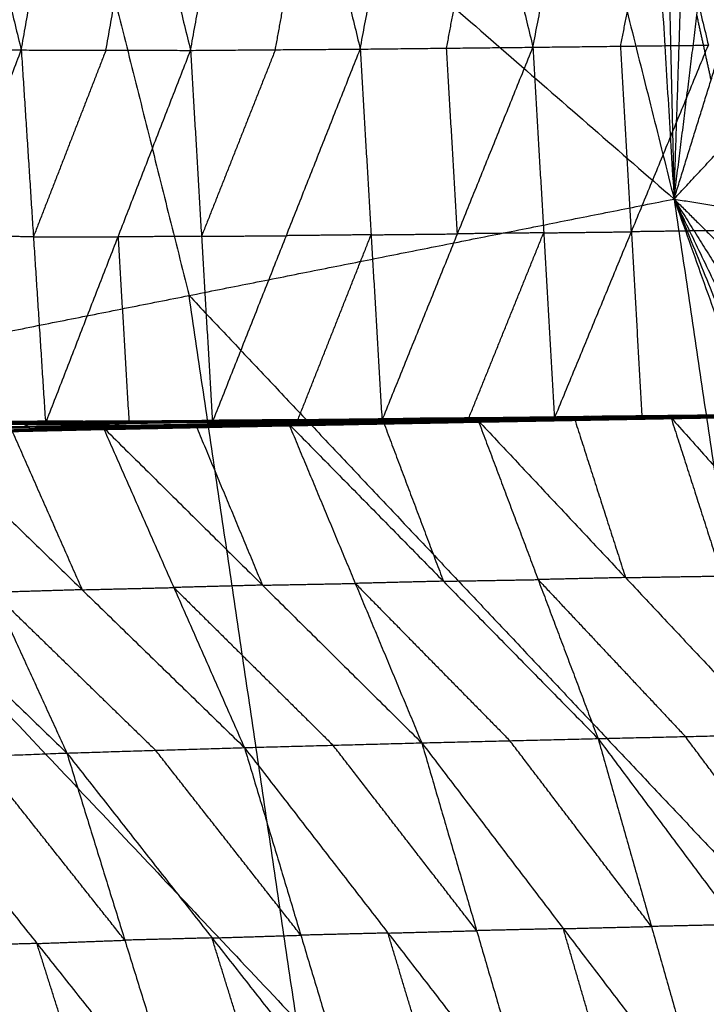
# Model space of a CAD drawing. Header units: millimetres. Extents: x -106 to 110, y -96 to 120.
# Tile 933 of 1020: x 95.46 to 100.06, y 26.06 to 32.65. Entities that reach past the tile are written whole.
import ezdxf

# ---------------------------------------------------------------- set-up
doc = ezdxf.new("R2010")
doc.units = ezdxf.units.MM
doc.header["$MEASUREMENT"] = 0
doc.layers.add('Default', color=7, linetype='Continuous', true_color=0x000000)

msp = doc.modelspace()

# ---------------------------------------------------------------- linework, layer by layer
at = {"layer": 'Default'}
for points in [[(97.4608, 40.9679, 12.0172), (98.6524, 36.2108, 12.0172), (99.844, 31.4537, 12.0172)], [(91.1244, 39.0458, 9.1165), (95.4842, 35.2497, 10.5669), (99.844, 31.4537, 12.0172)], [(99.5373, 36.499, 12.4242), (99.6907, 33.9764, 12.2207), (99.844, 31.4537, 12.0172)], [(99.7492, 35.6393, 12.4242), (99.7966, 33.5465, 12.2207), (99.844, 31.4537, 12.0172)], [(95.4842, 35.2497, 10.5669), (96.0405, 33.0288, 10.5669), (96.5969, 30.8078, 10.5669)], [(96.6067, 32.4492, 5.8865), (96.8519, 33.7934, 5.5667), (97.0971, 35.1375, 5.2469)], [(97.0971, 35.1375, 5.2469), (97.4198, 33.7976, 5.818), (97.7425, 32.4577, 6.389)], [(97.7425, 32.4577, 6.389), (97.995, 33.8052, 6.0783), (98.2475, 35.1527, 5.7676)], [(98.2475, 35.1527, 5.7676), (98.5733, 33.8115, 6.3492), (98.8991, 32.4702, 6.9308)], [(98.8991, 32.4702, 6.9308), (99.1597, 33.8204, 6.6309), (99.4204, 35.1705, 6.3311)], [(99.4204, 35.1705, 6.3311), (99.747, 33.8273, 6.9213), (100.0737, 32.4841, 7.5114)], [(94.8139, 35.1352, 4.3164), (95.1438, 33.7934, 4.8658), (95.4736, 32.4517, 5.4153)], [(95.4736, 32.4517, 5.4153), (95.7125, 33.7907, 5.0888), (95.9514, 35.1297, 4.7623)], [(95.9514, 35.1297, 4.7623), (96.279, 33.7894, 5.3244), (96.6067, 32.4492, 5.8865)], [(99.844, 31.4537, 12.0172), (99.8988, 33.1157, 12.2207), (99.9536, 34.7777, 12.4242)], [(99.844, 31.4537, 12.0172), (99.9972, 32.6841, 12.2207), (100.1504, 33.9144, 12.4242)], [(99.4864, 32.4772, 7.2211), (99.6167, 33.1522, 7.0712), (99.747, 33.8273, 6.9213)], [(96.0402, 32.4504, 5.6509), (96.1596, 33.1199, 5.4876), (96.279, 33.7894, 5.3244)], [(97.1746, 32.4535, 6.1378), (97.2972, 33.1255, 5.9779), (97.4198, 33.7976, 5.818)], [(98.3208, 32.464, 6.6599), (98.4471, 33.1377, 6.5045), (98.5733, 33.8115, 6.3492)], [(99.844, 31.4537, 12.0172), (100.0918, 32.2515, 12.2207), (100.3396, 33.0494, 12.4242)], [(100.0918, 32.2515, 12.2207), (100.0445, 32.4678, 12.2207), (99.9972, 32.6841, 12.2207)], [(94.3483, 32.4744, 4.9779), (94.911, 32.4631, 5.1966), (95.4736, 32.4517, 5.4153)], [(94.521, 29.9566, 6.8281), (94.9973, 31.2041, 6.1217), (95.4736, 32.4517, 5.4153)], [(95.4736, 32.4517, 5.4153), (95.5549, 31.2014, 6.3554), (95.6361, 29.951, 7.2955)], [(95.4736, 32.4517, 5.4153), (96.0402, 32.4504, 5.6509), (96.6067, 32.4492, 5.8865)], [(96.0402, 32.4504, 5.6509), (95.7975, 31.8259, 6.0031), (95.5549, 31.2014, 6.3554)], [(95.6361, 29.951, 7.2955), (96.1214, 31.2001, 6.591), (96.6067, 32.4492, 5.8865)], [(96.6067, 32.4492, 5.8865), (97.1746, 32.4535, 6.1378), (97.7425, 32.4577, 6.389)], [(96.6067, 32.4492, 5.8865), (96.6802, 31.2041, 6.837), (96.7537, 29.959, 7.7874)], [(97.1746, 32.4535, 6.1378), (96.9274, 31.8288, 6.4874), (96.6802, 31.2041, 6.837)], [(96.7537, 29.959, 7.7874), (97.2481, 31.2084, 7.0882), (97.7425, 32.4577, 6.389)], [(97.7425, 32.4577, 6.389), (98.3208, 32.464, 6.6599), (98.8991, 32.4702, 6.9308)], [(97.7425, 32.4577, 6.389), (97.8156, 31.2143, 7.3504), (97.8886, 29.9709, 8.3118)], [(97.8886, 29.9709, 8.3118), (98.3938, 31.2205, 7.6213), (98.8991, 32.4702, 6.9308)], [(98.3938, 31.2205, 7.6213), (98.3573, 31.8422, 7.1406), (98.3208, 32.464, 6.6599)], [(98.8991, 32.4702, 6.9308), (99.4864, 32.4772, 7.2211), (100.0737, 32.4841, 7.5114)], [(98.8991, 32.4702, 6.9308), (98.971, 31.2275, 7.9015), (99.0428, 29.9848, 8.8722)], [(99.0428, 29.9848, 8.8722), (99.5583, 31.2345, 8.1918), (100.0737, 32.4841, 7.5114)], [(99.5583, 31.2345, 8.1918), (99.5223, 31.8558, 7.7065), (99.4864, 32.4772, 7.2211)], [(99.844, 31.4537, 12.0172), (100.1826, 31.8182, 12.2207), (100.5211, 32.1827, 12.4242)], [(93.3497, 30.1619, 9.1165), (96.5969, 30.8078, 10.5669), (99.844, 31.4537, 12.0172)], [(99.844, 31.4537, 12.0172), (100.2696, 31.3841, 12.2207), (100.6951, 31.3145, 12.4242)], [(99.844, 31.4537, 12.0172), (100.3527, 30.9493, 12.2207), (100.8614, 30.4448, 12.4242)], [(99.844, 31.4537, 12.0172), (100.4321, 30.5137, 12.2207), (101.0201, 29.5737, 12.4242)], [(99.844, 31.4537, 12.0172), (100.5076, 30.0775, 12.2207), (101.1711, 28.7012, 12.4242)], [(99.844, 31.4537, 12.0172), (100.5636, 26.6027, 12.0172), (101.2832, 21.7517, 12.0172)], [(99.844, 31.4537, 12.0172), (100.5792, 29.6406, 12.2207), (101.3144, 27.8274, 12.4242)], [(99.844, 31.4537, 12.0172), (100.647, 29.203, 12.2207), (101.4501, 26.9524, 12.4242)], [(95.5549, 31.2014, 6.3554), (95.2761, 31.2027, 6.2385), (94.9973, 31.2041, 6.1217)], [(95.5549, 31.2014, 6.3554), (95.8381, 31.2007, 6.4732), (96.1214, 31.2001, 6.591)], [(96.6802, 31.2041, 6.837), (96.4008, 31.2021, 6.714), (96.1214, 31.2001, 6.591)], [(96.1214, 31.2001, 6.591), (96.1582, 30.5776, 7.0662), (96.1949, 29.955, 7.5415)], [(96.6802, 31.2041, 6.837), (96.9642, 31.2062, 6.9626), (97.2481, 31.2084, 7.0882)], [(97.8156, 31.2143, 7.3504), (97.5318, 31.2113, 7.2193), (97.2481, 31.2084, 7.0882)], [(97.3212, 29.9649, 8.0496), (97.5684, 30.5896, 7.7), (97.8156, 31.2143, 7.3504)], [(97.8156, 31.2143, 7.3504), (98.1047, 31.2174, 7.4859), (98.3938, 31.2205, 7.6213)], [(98.971, 31.2275, 7.9015), (98.6824, 31.224, 7.7614), (98.3938, 31.2205, 7.6213)], [(98.4657, 29.9778, 8.592), (98.7183, 30.6027, 8.2468), (98.971, 31.2275, 7.9015)], [(98.971, 31.2275, 7.9015), (99.2646, 31.231, 8.0467), (99.5583, 31.2345, 8.1918)], [(100.1441, 31.2424, 8.491), (99.8512, 31.2384, 8.3414), (99.5583, 31.2345, 8.1918)], [(99.5583, 31.2345, 8.1918), (99.5935, 30.6136, 8.6816), (99.6287, 29.9927, 9.1713)], [(96.5969, 30.8078, 10.5669), (98.5802, 28.7053, 11.292), (100.5636, 26.6027, 12.0172)], [(97.3164, 25.9568, 10.5669), (96.9566, 28.3823, 10.5669), (96.5969, 30.8078, 10.5669)], [(93.3497, 30.1619, 9.1165), (97.3164, 25.9568, 10.5669), (101.2832, 21.7517, 12.0172)], [(98.6286, 29.9876, 8.6469), (99.2652, 29.9955, 8.9659), (99.9018, 30.0035, 9.285)], [(99.2767, 29.9972, 8.9772), (98.9584, 29.9932, 8.8177), (98.6401, 29.9893, 8.6581)], [(98.6515, 29.991, 8.6694), (99.285, 29.9982, 8.9872), (99.9185, 30.0054, 9.305)], [(98.6515, 29.991, 8.6694), (99.2767, 29.9972, 8.9772), (99.9018, 30.0035, 9.285)], [(98.6515, 29.991, 8.6694), (99.2879, 29.9964, 8.9923), (99.9242, 30.0018, 9.3152)], [(98.8472, 29.9879, 8.7708), (99.0675, 29.9921, 8.8815), (99.2879, 29.9964, 8.9923)], [(99.0428, 29.9848, 8.8722), (99.4835, 29.9933, 9.0937), (99.9242, 30.0018, 9.3152)], [(99.0428, 29.9848, 8.8722), (99.6287, 29.9927, 9.1713), (100.2146, 30.0006, 9.4705)], [(99.2513, 29.9912, 8.958), (99.5696, 29.9952, 9.1176), (99.8879, 29.9991, 9.2771)], [(99.8879, 29.9991, 9.2771), (99.5765, 29.9973, 9.1215), (99.2652, 29.9955, 8.9659)], [(99.2652, 29.9955, 8.9659), (99.2709, 29.9964, 8.9716), (99.2767, 29.9972, 8.9772)], [(99.2767, 29.9972, 8.9772), (99.5934, 30.0008, 9.1361), (99.9102, 30.0045, 9.295)], [(99.9102, 30.0045, 9.295), (99.5976, 30.0013, 9.1411), (99.285, 29.9982, 8.9872)], [(99.285, 29.9982, 8.9872), (99.6032, 30.0009, 9.1486), (99.9214, 30.0036, 9.3101)], [(99.9214, 30.0036, 9.3101), (99.6046, 30, 9.1512), (99.2879, 29.9964, 8.9923)], [(99.4835, 29.9933, 9.0937), (99.7764, 29.9972, 9.2433), (100.0694, 30.0012, 9.3928)], [(99.7657, 29.9855, 9.2331), (100.1235, 29.9939, 9.422), (100.4813, 30.0022, 9.6109)], [(99.7657, 29.9855, 9.2331), (100.0985, 29.9914, 9.4062), (100.4313, 29.9972, 9.5794)], [(99.7657, 29.9855, 9.2331), (100.1103, 29.9906, 9.409), (100.4549, 29.9956, 9.5849)], [(99.7928, 29.9836, 9.2403), (100.1239, 29.9896, 9.4126), (100.4549, 29.9956, 9.5849)], [(99.7943, 29.9885, 9.2501), (99.9732, 29.9927, 9.3445), (100.1521, 29.9969, 9.439)], [(99.8229, 29.9915, 9.2671), (100.1521, 29.9969, 9.439), (100.4813, 30.0022, 9.6109)], [(99.8381, 29.9869, 9.2535), (100.166, 29.9926, 9.4246), (100.494, 29.9984, 9.5956)], [(99.8381, 29.9869, 9.2535), (100.1465, 29.9912, 9.4192), (100.4549, 29.9956, 9.5849)], [(100.184, 29.9966, 9.4324), (100.02, 29.9937, 9.3469), (99.856, 29.9908, 9.2614)], [(99.8739, 29.9948, 9.2692), (100.1993, 29.9998, 9.4391), (100.5247, 30.0048, 9.609)], [(99.8739, 29.9948, 9.2692), (99.8879, 29.9991, 9.2771), (99.9018, 30.0035, 9.285)], [(99.8739, 29.9948, 9.2692), (100.184, 29.9966, 9.4324), (100.494, 29.9984, 9.5956)], [(100.2133, 30.0042, 9.447), (100.0506, 30.0017, 9.3621), (99.8879, 29.9991, 9.2771)], [(99.9018, 30.0035, 9.285), (100.2249, 30.0077, 9.4541), (100.5481, 30.0119, 9.6231)], [(99.9018, 30.0035, 9.285), (99.9102, 30.0045, 9.295), (99.9185, 30.0054, 9.305)], [(99.9018, 30.0035, 9.285), (100.2133, 30.0042, 9.447), (100.5247, 30.0048, 9.609)], [(100.2333, 30.0087, 9.464), (100.0717, 30.0066, 9.3795), (99.9102, 30.0045, 9.295)], [(99.9185, 30.0054, 9.305), (100.24, 30.0093, 9.4731), (100.5615, 30.0132, 9.6413)], [(99.9185, 30.0054, 9.305), (100.2333, 30.0087, 9.464), (100.5481, 30.0119, 9.6231)], [(99.9185, 30.0054, 9.305), (100.2421, 30.0077, 9.4779), (100.5657, 30.01, 9.6508)], [(99.9185, 30.0054, 9.305), (99.9214, 30.0036, 9.3101), (99.9242, 30.0018, 9.3152)], [(100.2449, 30.0059, 9.483), (100.0831, 30.0047, 9.3966), (99.9214, 30.0036, 9.3101)], [(99.9242, 30.0018, 9.3152), (100.2449, 30.0059, 9.483), (100.5657, 30.01, 9.6508)], [(99.9242, 30.0018, 9.3152), (100.0694, 30.0012, 9.3928), (100.2146, 30.0006, 9.4705)], [(94.521, 29.9566, 6.8281), (95.0786, 29.9538, 7.0618), (95.6361, 29.951, 7.2955)], [(94.8849, 29.9246, 6.9379), (95.4927, 29.9315, 7.2045), (96.1006, 29.9384, 7.4711)], [(95.5217, 29.9459, 7.217), (95.2178, 29.9425, 7.0837), (94.9138, 29.939, 6.9504)], [(94.9428, 29.9534, 6.9628), (95.5476, 29.9566, 7.2283), (96.1524, 29.9598, 7.4937)], [(94.9428, 29.9534, 6.9628), (95.5217, 29.9459, 7.217), (96.1006, 29.9384, 7.4711)], [(95.566, 29.963, 7.2456), (95.2636, 29.9614, 7.1128), (94.9613, 29.9598, 6.9801)], [(94.9797, 29.9662, 6.9974), (95.5827, 29.9672, 7.2599), (96.1857, 29.9681, 7.5224)], [(94.9797, 29.9662, 6.9974), (95.3079, 29.9586, 7.1464), (95.6361, 29.951, 7.2955)], [(94.9797, 29.9662, 6.9974), (95.566, 29.963, 7.2456), (96.1524, 29.9598, 7.4937)], [(95.9109, 29.9596, 7.4089), (95.6094, 29.9591, 7.2777), (95.3079, 29.9586, 7.1464)], [(95.4927, 29.9315, 7.2045), (95.5072, 29.9387, 7.2107), (95.5217, 29.9459, 7.217)], [(96.0684, 29.9288, 7.4581), (95.7805, 29.9302, 7.3313), (95.4927, 29.9315, 7.2045)], [(95.5217, 29.9459, 7.217), (95.8241, 29.9475, 7.3497), (96.1265, 29.9491, 7.4824)], [(95.5476, 29.9566, 7.2283), (95.5568, 29.9598, 7.2369), (95.566, 29.963, 7.2456)], [(96.1265, 29.9491, 7.4824), (95.8371, 29.9529, 7.3554), (95.5476, 29.9566, 7.2283)], [(95.566, 29.963, 7.2456), (95.8675, 29.9635, 7.3768), (96.1691, 29.9639, 7.5081)], [(96.1691, 29.9639, 7.5081), (95.8759, 29.9655, 7.384), (95.5827, 29.9672, 7.2599)], [(95.5827, 29.9672, 7.2599), (95.7468, 29.9634, 7.3344), (95.9109, 29.9596, 7.4089)], [(95.6361, 29.951, 7.2955), (95.9109, 29.9596, 7.4089), (96.1857, 29.9681, 7.5224)], [(95.6361, 29.951, 7.2955), (96.1949, 29.955, 7.5415), (96.7537, 29.959, 7.7874)], [(96.1949, 29.955, 7.5415), (96.0529, 29.9573, 7.4752), (95.9109, 29.9596, 7.4089)], [(95.9563, 29.9097, 7.4213), (96.6105, 29.9287, 7.7203), (97.2648, 29.9477, 8.0193)], [(95.9563, 29.9097, 7.4213), (96.5836, 29.9224, 7.7037), (97.2109, 29.9351, 7.9861)], [(95.9893, 29.9169, 7.441), (96.3164, 29.9264, 7.5904), (96.6435, 29.9359, 7.7399)], [(96.0223, 29.9241, 7.4606), (96.6435, 29.9359, 7.7399), (97.2648, 29.9477, 8.0193)], [(96.0361, 29.9192, 7.4451), (96.6578, 29.9305, 7.7266), (97.2794, 29.9418, 8.0081)], [(96.0361, 29.9192, 7.4451), (96.0684, 29.9288, 7.4581), (96.1006, 29.9384, 7.4711)], [(96.0361, 29.9192, 7.4451), (96.6235, 29.9271, 7.7156), (97.2109, 29.9351, 7.9861)], [(96.69, 29.9401, 7.7396), (96.3792, 29.9344, 7.5989), (96.0684, 29.9288, 7.4581)], [(96.1006, 29.9384, 7.4711), (96.1265, 29.9491, 7.4824), (96.1524, 29.9598, 7.4937)], [(96.1006, 29.9384, 7.4711), (96.7178, 29.9474, 7.7514), (97.3349, 29.9564, 8.0316)], [(96.1006, 29.9384, 7.4711), (96.69, 29.9401, 7.7396), (97.2794, 29.9418, 8.0081)], [(96.7437, 29.9581, 7.7627), (96.4351, 29.9536, 7.6226), (96.1265, 29.9491, 7.4824)], [(96.1524, 29.9598, 7.4937), (96.7661, 29.9663, 7.7731), (97.3799, 29.9729, 8.0524)], [(96.1524, 29.9598, 7.4937), (96.1691, 29.9639, 7.5081), (96.1857, 29.9681, 7.5224)], [(96.1524, 29.9598, 7.4937), (96.7437, 29.9581, 7.7627), (97.3349, 29.9564, 8.0316)], [(96.7828, 29.9705, 7.7874), (96.4759, 29.9672, 7.6478), (96.1691, 29.9639, 7.5081)], [(96.1857, 29.9681, 7.5224), (96.7975, 29.9732, 7.8002), (97.4092, 29.9784, 8.0779)], [(96.1857, 29.9681, 7.5224), (96.7828, 29.9705, 7.7874), (97.3799, 29.9729, 8.0524)], [(96.1857, 29.9681, 7.5224), (96.4697, 29.9635, 7.6549), (96.7537, 29.959, 7.7874)], [(96.4697, 29.9635, 7.6549), (96.3323, 29.9593, 7.5982), (96.1949, 29.955, 7.5415)], [(96.4697, 29.9635, 7.6549), (96.6336, 29.9684, 7.7276), (96.7975, 29.9732, 7.8002)], [(97.0815, 29.9687, 7.9327), (96.7756, 29.9661, 7.7938), (96.4697, 29.9635, 7.6549)], [(96.6105, 29.9287, 7.7203), (96.9242, 29.9351, 7.8615), (97.2378, 29.9414, 8.0027)], [(96.6235, 29.9271, 7.7156), (96.9343, 29.9328, 7.8564), (97.2452, 29.9384, 7.9971)], [(96.6435, 29.9359, 7.7399), (96.866, 29.4022, 7.2608), (97.0884, 28.8684, 6.7816)], [(96.6578, 29.9305, 7.7266), (96.6739, 29.9353, 7.7331), (96.69, 29.9401, 7.7396)], [(97.2452, 29.9384, 7.9971), (96.9515, 29.9345, 7.8618), (96.6578, 29.9305, 7.7266)], [(96.69, 29.9401, 7.7396), (96.9986, 29.9446, 7.8797), (97.3072, 29.9491, 8.0199)], [(96.7178, 29.9474, 7.7514), (96.7307, 29.9527, 7.757), (96.7437, 29.9581, 7.7627)], [(97.3072, 29.9491, 8.0199), (97.0125, 29.9482, 7.8856), (96.7178, 29.9474, 7.7514)], [(96.7437, 29.9581, 7.7627), (97.0505, 29.9614, 7.9024), (97.3574, 29.9646, 8.042)], [(96.7537, 29.959, 7.7874), (97.0815, 29.9687, 7.9327), (97.4092, 29.9784, 8.0779)], [(96.7537, 29.959, 7.7874), (97.3212, 29.9649, 8.0496), (97.8886, 29.9709, 8.3118)], [(96.7661, 29.9663, 7.7731), (96.7745, 29.9684, 7.7803), (96.7828, 29.9705, 7.7874)], [(97.3574, 29.9646, 8.042), (97.0618, 29.9655, 7.9076), (96.7661, 29.9663, 7.7731)], [(96.7828, 29.9705, 7.7874), (97.0887, 29.9731, 7.9263), (97.3945, 29.9756, 8.0652)], [(97.3945, 29.9756, 8.0652), (97.096, 29.9744, 7.9327), (96.7975, 29.9732, 7.8002)], [(97.0815, 29.9687, 7.9327), (97.3652, 29.9717, 8.0638), (97.6489, 29.9746, 8.1949)], [(97.3212, 29.9649, 8.0496), (97.2013, 29.9668, 7.9912), (97.0815, 29.9687, 7.9327)], [(97.2109, 29.9351, 7.9861), (97.8719, 29.9525, 8.3034), (98.5328, 29.97, 8.6207)], [(97.2109, 29.9351, 7.9861), (97.8509, 29.9473, 8.2885), (98.4908, 29.9595, 8.591)], [(97.2109, 29.9351, 7.9861), (97.2378, 29.9414, 8.0027), (97.2648, 29.9477, 8.0193)], [(97.2109, 29.9351, 7.9861), (97.2452, 29.9384, 7.9971), (97.2794, 29.9418, 8.0081)], [(97.2378, 29.9414, 8.0027), (97.5683, 29.9501, 8.1613), (97.8988, 29.9588, 8.32)], [(97.8719, 29.9525, 8.3034), (97.5549, 29.947, 8.153), (97.2378, 29.9414, 8.0027)], [(97.8851, 29.9506, 8.2995), (97.5651, 29.9445, 8.1483), (97.2452, 29.9384, 7.9971)], [(97.2648, 29.9477, 8.0193), (97.8988, 29.9588, 8.32), (98.5328, 29.97, 8.6207)], [(97.2648, 29.9477, 8.0193), (97.7096, 28.8803, 7.061), (98.1545, 27.8128, 6.1027)], [(97.2648, 29.9477, 8.0193), (98.2997, 28.8947, 7.3357), (99.3346, 27.8417, 6.6522)], [(97.2794, 29.9418, 8.0081), (97.9133, 29.953, 8.3084), (98.5472, 29.9643, 8.6088)], [(97.2794, 29.9418, 8.0081), (97.8851, 29.9506, 8.2995), (98.4908, 29.9595, 8.591)], [(97.2794, 29.9418, 8.0081), (97.3072, 29.9491, 8.0199), (97.3349, 29.9564, 8.0316)], [(97.9411, 29.9603, 8.3202), (97.6241, 29.9547, 8.17), (97.3072, 29.9491, 8.0199)], [(97.3349, 29.9564, 8.0316), (97.9637, 29.9658, 8.3301), (98.5925, 29.9752, 8.6285)], [(97.3349, 29.9564, 8.0316), (97.3574, 29.9646, 8.042), (97.3799, 29.9729, 8.0524)], [(97.3349, 29.9564, 8.0316), (97.9411, 29.9603, 8.3202), (98.5472, 29.9643, 8.6088)], [(97.9862, 29.9741, 8.3405), (97.6718, 29.9693, 8.1913), (97.3574, 29.9646, 8.042)], [(97.3799, 29.9729, 8.0524), (98.0042, 29.9802, 8.3497), (98.6286, 29.9876, 8.6469)], [(97.3799, 29.9729, 8.0524), (97.3945, 29.9756, 8.0652), (97.4092, 29.9784, 8.0779)], [(97.3799, 29.9729, 8.0524), (97.9862, 29.9741, 8.3405), (98.5925, 29.9752, 8.6285)], [(98.0189, 29.983, 8.3624), (97.7067, 29.9793, 8.2138), (97.3945, 29.9756, 8.0652)], [(97.4092, 29.9784, 8.0779), (98.0304, 29.9847, 8.3736), (98.6515, 29.991, 8.6694)], [(97.4092, 29.9784, 8.0779), (98.0189, 29.983, 8.3624), (98.6286, 29.9876, 8.6469)], [(97.4092, 29.9784, 8.0779), (97.6489, 29.9746, 8.1949), (97.8886, 29.9709, 8.3118)], [(97.6489, 29.9746, 8.1949), (97.8396, 29.9797, 8.2843), (98.0304, 29.9847, 8.3736)], [(98.2701, 29.9809, 8.4906), (97.9595, 29.9778, 8.3427), (97.6489, 29.9746, 8.1949)], [(97.8509, 29.9473, 8.2885), (97.8614, 29.9499, 8.296), (97.8719, 29.9525, 8.3034)], [(97.8509, 29.9473, 8.2885), (97.868, 29.949, 8.294), (97.8851, 29.9506, 8.2995)], [(97.8719, 29.9525, 8.3034), (98.1918, 29.9586, 8.4546), (98.5118, 29.9647, 8.6058)], [(97.8851, 29.9506, 8.2995), (98.202, 29.9563, 8.4497), (98.519, 29.9619, 8.5999)], [(97.8886, 29.9709, 8.3118), (98.2701, 29.9809, 8.4906), (98.6515, 29.991, 8.6694)], [(97.8886, 29.9709, 8.3118), (98.4657, 29.9778, 8.592), (99.0428, 29.9848, 8.8722)], [(97.8988, 29.9588, 8.32), (98.0992, 29.4268, 7.8278), (98.2997, 28.8947, 7.3357)], [(98.519, 29.9619, 8.5999), (98.2161, 29.9575, 8.4542), (97.9133, 29.953, 8.3084)], [(97.9133, 29.953, 8.3084), (97.9272, 29.9567, 8.3143), (97.9411, 29.9603, 8.3202)], [(97.9411, 29.9603, 8.3202), (98.2554, 29.965, 8.4695), (98.5698, 29.9698, 8.6187)], [(97.9637, 29.9658, 8.3301), (97.975, 29.9699, 8.3353), (97.9862, 29.9741, 8.3405)], [(98.5698, 29.9698, 8.6187), (98.2668, 29.9678, 8.4744), (97.9637, 29.9658, 8.3301)], [(97.9862, 29.9741, 8.3405), (98.2984, 29.9777, 8.4891), (98.6106, 29.9814, 8.6377)], [(98.0042, 29.9802, 8.3497), (98.0116, 29.9816, 8.356), (98.0189, 29.983, 8.3624)], [(98.6106, 29.9814, 8.6377), (98.3074, 29.9808, 8.4937), (98.0042, 29.9802, 8.3497)], [(98.0189, 29.983, 8.3624), (98.3295, 29.9861, 8.5103), (98.6401, 29.9893, 8.6581)], [(98.6401, 29.9893, 8.6581), (98.3352, 29.987, 8.5159), (98.0304, 29.9847, 8.3736)], [(98.2701, 29.9809, 8.4906), (98.5586, 29.9844, 8.6307), (98.8472, 29.9879, 8.7708)], [(98.4657, 29.9778, 8.592), (98.3679, 29.9794, 8.5413), (98.2701, 29.9809, 8.4906)], [(98.4908, 29.9595, 8.591), (99.1282, 29.9725, 8.912), (99.7657, 29.9855, 9.2331)], [(98.4908, 29.9595, 8.591), (99.1418, 29.9715, 8.9156), (99.7928, 29.9836, 9.2403)], [(98.4908, 29.9595, 8.591), (98.5118, 29.9647, 8.6058), (98.5328, 29.97, 8.6207)], [(98.4908, 29.9595, 8.591), (98.519, 29.9619, 8.5999), (98.5472, 29.9643, 8.6088)], [(98.5118, 29.9647, 8.6058), (98.8305, 29.9712, 8.7663), (99.1492, 29.9778, 8.9269)], [(99.17, 29.9739, 8.9246), (98.8445, 29.9679, 8.7622), (98.519, 29.9619, 8.5999)], [(98.5328, 29.97, 8.6207), (99.1778, 29.9807, 8.9439), (99.8229, 29.9915, 9.2671)], [(98.5328, 29.97, 8.6207), (99.1492, 29.9778, 8.9269), (99.7657, 29.9855, 9.2331)], [(98.5328, 29.97, 8.6207), (98.9337, 28.9058, 7.6364), (99.3346, 27.8417, 6.6522)], [(98.5328, 29.97, 8.6207), (99.5187, 28.9192, 7.9238), (100.5047, 27.8685, 7.2268)], [(98.5472, 29.9643, 8.6088), (99.1926, 29.9756, 8.9312), (99.8381, 29.9869, 9.2535)], [(98.5472, 29.9643, 8.6088), (99.17, 29.9739, 8.9246), (99.7928, 29.9836, 9.2403)], [(98.5472, 29.9643, 8.6088), (98.5698, 29.9698, 8.6187), (98.5925, 29.9752, 8.6285)], [(99.2153, 29.9811, 8.941), (98.8926, 29.9754, 8.7799), (98.5698, 29.9698, 8.6187)], [(98.5925, 29.9752, 8.6285), (99.2332, 29.985, 8.9489), (99.8739, 29.9948, 9.2692)], [(98.5925, 29.9752, 8.6285), (98.6106, 29.9814, 8.6377), (98.6286, 29.9876, 8.6469)], [(98.5925, 29.9752, 8.6285), (99.2153, 29.9811, 8.941), (99.8381, 29.9869, 9.2535)], [(99.2513, 29.9912, 8.958), (98.9309, 29.9863, 8.7979), (98.6106, 29.9814, 8.6377)], [(98.6286, 29.9876, 8.6469), (99.2513, 29.9912, 8.958), (99.8739, 29.9948, 9.2692)], [(98.6286, 29.9876, 8.6469), (98.6401, 29.9893, 8.6581), (98.6515, 29.991, 8.6694)], [(98.6515, 29.991, 8.6694), (98.8472, 29.9879, 8.7708), (99.0428, 29.9848, 8.8722)], [(99.4835, 29.9933, 9.0937), (99.1654, 29.9906, 8.9323), (98.8472, 29.9879, 8.7708)], [(99.1282, 29.9725, 8.912), (99.4537, 29.9785, 9.0743), (99.7793, 29.9846, 9.2367)], [(99.1492, 29.9778, 8.9269), (99.1387, 29.9751, 8.9194), (99.1282, 29.9725, 8.912)], [(99.7793, 29.9846, 9.2367), (99.4605, 29.978, 9.0761), (99.1418, 29.9715, 8.9156)], [(99.1418, 29.9715, 8.9156), (99.1559, 29.9727, 8.9201), (99.17, 29.9739, 8.9246)], [(99.1492, 29.9778, 8.9269), (99.1635, 29.9792, 8.9354), (99.1778, 29.9807, 8.9439)], [(99.17, 29.9739, 8.9246), (99.4927, 29.9796, 9.0857), (99.8154, 29.9852, 9.2469)], [(99.1778, 29.9807, 8.9439), (99.4861, 29.9846, 9.097), (99.7943, 29.9885, 9.2501)], [(99.1778, 29.9807, 8.9439), (99.3483, 29.45, 8.4338), (99.5187, 28.9192, 7.9238)], [(99.8154, 29.9852, 9.2469), (99.504, 29.9804, 9.089), (99.1926, 29.9756, 8.9312)], [(99.1926, 29.9756, 8.9312), (99.2039, 29.9783, 8.9361), (99.2153, 29.9811, 8.941)], [(99.2153, 29.9811, 8.941), (99.5356, 29.986, 9.1012), (99.856, 29.9908, 9.2614)], [(99.2332, 29.985, 8.9489), (99.2423, 29.9881, 8.9535), (99.2513, 29.9912, 8.958)], [(99.856, 29.9908, 9.2614), (99.5446, 29.9879, 9.1051), (99.2332, 29.985, 8.9489)], [(99.6287, 29.9927, 9.1713), (99.5561, 29.993, 9.1325), (99.4835, 29.9933, 9.0937)], [(99.7657, 29.9855, 9.2331), (99.7943, 29.9885, 9.2501), (99.8229, 29.9915, 9.2671)], [(99.7657, 29.9855, 9.2331), (99.7793, 29.9846, 9.2367), (99.7928, 29.9836, 9.2403)], [(100.1239, 29.9896, 9.4126), (99.9516, 29.9871, 9.3246), (99.7793, 29.9846, 9.2367)], [(99.7928, 29.9836, 9.2403), (99.8154, 29.9852, 9.2469), (99.8381, 29.9869, 9.2535)], [(100.1235, 29.9939, 9.422), (99.9589, 29.9912, 9.336), (99.7943, 29.9885, 9.2501)], [(100.1465, 29.9912, 9.4192), (99.981, 29.9882, 9.3331), (99.8154, 29.9852, 9.2469)], [(99.8229, 29.9915, 9.2671), (100.1638, 28.93, 8.247), (100.5047, 27.8685, 7.2268)], [(99.8229, 29.9915, 9.2671), (100.755, 28.9427, 8.5527), (101.6871, 27.894, 7.8384)], [(99.8381, 29.9869, 9.2535), (99.856, 29.9908, 9.2614), (99.8739, 29.9948, 9.2692)], [(94.7226, 29.8817, 6.8887), (95.3725, 29.9029, 7.1747), (96.0223, 29.9241, 7.4606)], [(94.7226, 29.8817, 6.8887), (95.3394, 29.8957, 7.155), (95.9563, 29.9097, 7.4213)], [(94.7944, 29.8945, 6.936), (95.4083, 29.9093, 7.1983), (96.0223, 29.9241, 7.4606)], [(94.7944, 29.8945, 6.936), (95.2865, 28.8196, 6.011), (95.7786, 27.7447, 5.0861)], [(94.7944, 29.8945, 6.936), (95.8809, 28.8378, 6.2579), (96.9674, 27.7811, 5.5799)], [(94.8125, 29.8978, 6.9109), (95.4243, 29.9085, 7.178), (96.0361, 29.9192, 7.4451)], [(94.8125, 29.8978, 6.9109), (95.3844, 29.9038, 7.1661), (95.9563, 29.9097, 7.4213)], [(94.8849, 29.9246, 6.9379), (95.4605, 29.9219, 7.1915), (96.0361, 29.9192, 7.4451)], [(95.3725, 29.9029, 7.1747), (95.6809, 29.9099, 7.3078), (95.9893, 29.9169, 7.441)], [(95.3844, 29.9038, 7.1661), (95.6903, 29.9091, 7.2997), (95.9962, 29.9145, 7.4332)], [(95.4083, 29.9093, 7.1983), (95.6446, 29.3735, 6.7281), (95.8809, 28.8378, 6.2579)], [(95.9962, 29.9145, 7.4332), (95.7103, 29.9115, 7.3056), (95.4243, 29.9085, 7.178)], [(95.4605, 29.9219, 7.1915), (95.7644, 29.9254, 7.3248), (96.0684, 29.9288, 7.4581)], [(95.9563, 29.9097, 7.4213), (95.9893, 29.9169, 7.441), (96.0223, 29.9241, 7.4606)], [(95.9563, 29.9097, 7.4213), (95.9962, 29.9145, 7.4332), (96.0361, 29.9192, 7.4451)], [(96.6105, 29.9287, 7.7203), (96.2999, 29.9228, 7.5806), (95.9893, 29.9169, 7.441)], [(96.6235, 29.9271, 7.7156), (96.3099, 29.9208, 7.5744), (95.9962, 29.9145, 7.4332)], [(96.0223, 29.9241, 7.4606), (96.4948, 28.8526, 6.5202), (96.9674, 27.7811, 5.5799)], [(96.0223, 29.9241, 7.4606), (97.0884, 28.8684, 6.7816), (98.1545, 27.8128, 6.1027)], [(96.5836, 29.9224, 7.7037), (96.5971, 29.9256, 7.712), (96.6105, 29.9287, 7.7203)], [(96.5836, 29.9224, 7.7037), (96.6036, 29.9248, 7.7097), (96.6235, 29.9271, 7.7156)], [(93.5997, 29.8528, 6.4497), (94.6891, 28.7987, 5.7679), (95.7786, 27.7447, 5.0861)], [(97.0884, 28.8684, 6.7816), (97.399, 28.8743, 6.9213), (97.7096, 28.8803, 7.061)], [(98.2997, 28.8947, 7.3357), (98.0047, 28.8875, 7.1983), (97.7096, 28.8803, 7.061)], [(97.7096, 28.8803, 7.061), (98.2271, 28.3537, 6.7192), (98.7446, 27.8272, 6.3774)], [(98.2997, 28.8947, 7.3357), (98.6167, 28.9003, 7.4861), (98.9337, 28.9058, 7.6364)], [(99.5187, 28.9192, 7.9238), (99.2262, 28.9125, 7.7801), (98.9337, 28.9058, 7.6364)], [(98.9337, 28.9058, 7.6364), (99.4267, 28.3805, 7.288), (99.9196, 27.8551, 6.9395)], [(99.5187, 28.9192, 7.9238), (99.8413, 28.9246, 8.0854), (100.1638, 28.93, 8.247)], [(95.8809, 28.8378, 6.2579), (95.5837, 28.8287, 6.1345), (95.2865, 28.8196, 6.011)], [(95.2865, 28.8196, 6.011), (95.8297, 28.2912, 5.672), (96.373, 27.7629, 5.333)], [(95.8809, 28.8378, 6.2579), (96.1879, 28.8452, 6.3891), (96.4948, 28.8526, 6.5202)], [(97.0884, 28.8684, 6.7816), (96.7916, 28.8605, 6.6509), (96.4948, 28.8526, 6.5202)], [(96.4948, 28.8526, 6.5202), (97.0279, 28.3247, 6.1808), (97.5609, 27.7969, 5.8413)], [(98.1545, 27.8128, 6.1027), (98.7446, 27.8272, 6.3774), (99.3346, 27.8417, 6.6522)], [(99.6923, 26.5833, 6.1613), (99.2184, 27.2053, 6.2694), (98.7446, 27.8272, 6.3774)], [(99.3346, 27.8417, 6.6522), (99.9196, 27.8551, 6.9395), (100.5047, 27.8685, 7.2268)], [(99.3346, 27.8417, 6.6522), (99.6923, 26.5833, 6.1613), (100.05, 25.325, 5.6705)], [(99.3346, 27.8417, 6.6522), (100.2659, 26.5962, 6.4444), (101.1972, 25.3507, 6.2366)], [(100.8509, 26.6096, 6.7317), (100.3853, 27.2323, 6.8356), (99.9196, 27.8551, 6.9395)], [(95.7786, 27.7447, 5.0861), (96.373, 27.7629, 5.333), (96.9674, 27.7811, 5.5799)], [(97.3451, 26.5248, 5.0959), (96.859, 27.1439, 5.2144), (96.373, 27.7629, 5.333)], [(96.9674, 27.7811, 5.5799), (97.5609, 27.7969, 5.8413), (98.1545, 27.8128, 6.1027)], [(96.9674, 27.7811, 5.5799), (97.3451, 26.5248, 5.0959), (97.7228, 25.2686, 4.6119)], [(96.9674, 27.7811, 5.5799), (97.9286, 26.5394, 5.3538), (98.8899, 25.2977, 5.1277)], [(98.5222, 26.5553, 5.6152), (98.0416, 27.1761, 5.7282), (97.5609, 27.7969, 5.8413)], [(98.1545, 27.8128, 6.1027), (98.5222, 26.5553, 5.6152), (98.8899, 25.2977, 5.1277)], [(98.1545, 27.8128, 6.1027), (99.1023, 26.5689, 5.8866), (100.05, 25.325, 5.6705)], [(94.6019, 27.7006, 4.6265), (95.1902, 27.7226, 4.8563), (95.7786, 27.7447, 5.0861)], [(94.6019, 27.7006, 4.6265), (95.5785, 26.4693, 4.3768), (96.5551, 25.2381, 4.1271)], [(96.1668, 26.4914, 4.6066), (95.6785, 27.107, 4.7315), (95.1902, 27.7226, 4.8563)], [(95.7786, 27.7447, 5.0861), (96.1668, 26.4914, 4.6066), (96.5551, 25.2381, 4.1271)], [(95.7786, 27.7447, 5.0861), (96.7507, 26.5066, 4.849), (97.7228, 25.2686, 4.6119)], [(99.1023, 26.5689, 5.8866), (98.8122, 26.5621, 5.7509), (98.5222, 26.5553, 5.6152)], [(99.1023, 26.5689, 5.8866), (99.3973, 26.5761, 6.024), (99.6923, 26.5833, 6.1613)], [(99.47, 25.3113, 5.3991), (99.2861, 25.9401, 5.6428), (99.1023, 26.5689, 5.8866)], [(100.2659, 26.5962, 6.4444), (99.9791, 26.5898, 6.3029), (99.6923, 26.5833, 6.1613)], [(96.7507, 26.5066, 4.849), (96.4588, 26.499, 4.7278), (96.1668, 26.4914, 4.6066)], [(96.7507, 26.5066, 4.849), (97.0479, 26.5157, 4.9724), (97.3451, 26.5248, 5.0959)], [(97.139, 25.2533, 4.3695), (96.9448, 25.88, 4.6092), (96.7507, 26.5066, 4.849)], [(97.9286, 26.5394, 5.3538), (97.6369, 26.5321, 5.2248), (97.3451, 26.5248, 5.0959)], [(97.9286, 26.5394, 5.3538), (98.2254, 26.5473, 5.4845), (98.5222, 26.5553, 5.6152)], [(98.3064, 25.2831, 4.8698), (98.1175, 25.9113, 5.1118), (97.9286, 26.5394, 5.3538)], [(95.5785, 26.4693, 4.3768), (95.2875, 26.4613, 4.264), (94.9965, 26.4533, 4.1512)], [(95.5785, 26.4693, 4.3768), (95.8727, 26.4804, 4.4917), (96.1668, 26.4914, 4.6066)], [(95.9731, 25.2221, 3.9015), (95.7758, 25.8457, 4.1392), (95.5785, 26.4693, 4.3768)]]:
    msp.add_open_spline(points, degree=2, dxfattribs=at)

doc.saveas('drawing.dxf')
